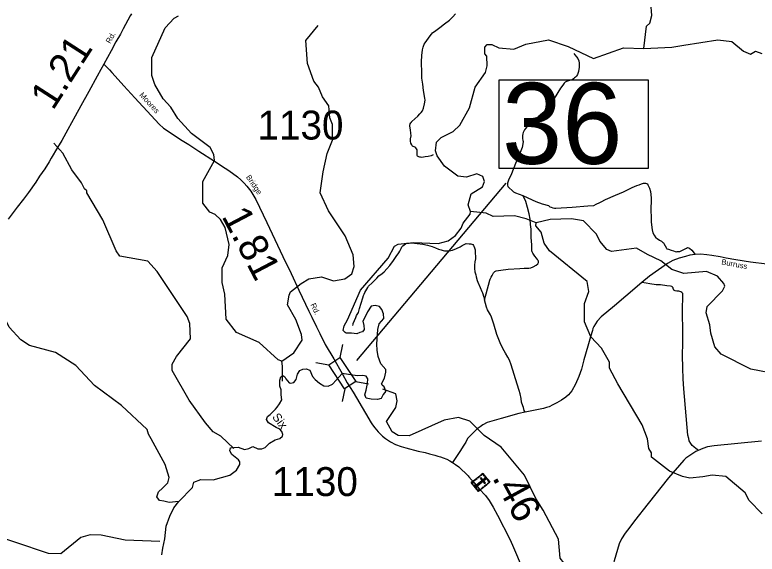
# Model space of a CAD drawing. Extents: x 2093524 to 2270757, y 289120 to 570408.
# Drawn here: x 2202963 to 2215806, y 388034 to 397359 of the extents above; entities that cross this region are included whole.
import ezdxf

# ---------------------------------------------------------------- set-up
doc = ezdxf.new("R2010")
doc.units = 0
for name, color, linetype in [('Exist Cultural Cemetery CELL', 7, 'Continuous'), ('Exist Hydrographic Creek Single Shore', 7, 'Continuous'), ('Exist Hydrographic Creek Single Shore Label', 7, 'Continuous'), ('Exist Hydrographic Misc Water Feature', 7, 'Continuous'), ('Exist Road Non-System Type 51', 7, 'Continuous'), ('Exist Road Secondary Mileage Hundredths English Label', 7, 'Continuous'), ('Exist Road Secondary Structure Standard Bridge CELL', 7, 'Continuous'), ('Exist Road Secondary Structure Standard Bridge Number Label', 7, 'Continuous'), ('Exist Road Secondary Type 51 Attributed', 7, 'Continuous'), ('Exist Road Secondary Type 51 Label', 7, 'Continuous'), ('Exist Road Secondary Type 51 Number Label', 7, 'Continuous')]:
    doc.layers.add(name, color=color, linetype=linetype)

msp = doc.modelspace()

# ---------------------------------------------------------------- linework, layer by layer
at = {"layer": 'Exist Cultural Cemetery CELL'}
for points in [[(2211058, 389431), (2211183, 389276), (2210985, 389116), (2210860, 389271)], [(2210966, 389357), (2211000, 389384), (2211007, 389375), (2210974, 389348)], [(2211024, 389404), (2211031, 389395), (2211056, 389415), (2211082, 389383), (2211091, 389390), (2211058, 389431)], [(2210881, 389245), (2210890, 389252), (2210876, 389269), (2210907, 389295), (2210900, 389303), (2210860, 389271)], [(2210914, 389315), (2210948, 389342), (2210955, 389333), (2210921, 389306)], [(2211104, 389328), (2211092, 389342), (2210934, 389215), (2210946, 389200)], [(2211031, 389356), (2211016, 389345), (2211090, 389253), (2211105, 389265)], [(2211104, 389373), (2211137, 389333), (2211128, 389326), (2211096, 389366)], [(2211149, 389249), (2211142, 389258), (2211167, 389278), (2211142, 389309), (2211150, 389316), (2211183, 389276)], [(2210905, 389233), (2210958, 389167), (2210949, 389160), (2210896, 389226)], [(2210964, 389142), (2210973, 389149), (2210987, 389132), (2211018, 389157), (2211025, 389149), (2210985, 389116)], [(2211034, 389170), (2211068, 389197), (2211075, 389189), (2211041, 389161)], [(2211085, 389212), (2211119, 389239), (2211126, 389230), (2211092, 389203)]]:
    msp.add_lwpolyline(points, close=True, dxfattribs=at)
at = {"layer": 'Exist Hydrographic Creek Single Shore'}
for p, q in [((2213892, 397163), (2213950, 397214)), ((2213845, 396780), (2213892, 397163)), ((2211116, 393928), (2210849, 393960))]:
    msp.add_line(p, q, dxfattribs=at)
for points in [[(2213950, 397214), (2213983, 397348), (2213965, 397565), (2213872, 397754), (2213820, 397978), (2213795, 398005), (2213743, 398278), (2213718, 398295), (2213709, 398397)], [(2211087, 394480), (2211062, 394563), (2210953, 394611), (2210778, 394552), (2210629, 394568), (2210394, 394740), (2210268, 394923), (2210242, 395005), (2210258, 395156), (2210341, 395239), (2210548, 395340), (2210664, 395449), (2210829, 395751), (2210926, 396110), (2211108, 396362), (2211132, 396477), (2211131, 396644), (2211097, 396687), (2211096, 396802), (2211137, 396844), (2211213, 396846), (2211338, 396787), (2211596, 396766), (2211804, 396850), (2212195, 396928), (2212537, 396813), (2212972, 396607), (2213495, 396787), (2213845, 396780)], [(2213845, 396780), (2214328, 396800), (2214536, 396835), (2215128, 396929), (2215368, 396896), (2215568, 396729), (2215688, 396681), (2215779, 396729), (2215888, 396689)], [(2210849, 393960), (2210807, 394076), (2210856, 394262), (2211054, 394386), (2211087, 394480)], [(2209379, 390850), (2209355, 390927), (2209316, 390954), (2209305, 390981), (2209359, 391076), (2209382, 391178), (2209379, 391225), (2209293, 391327), (2209249, 391451), (2209233, 391562), (2209223, 391664), (2209242, 391920), (2209267, 392015), (2209346, 392109), (2209341, 392188), (2209310, 392266), (2209271, 392318), (2209197, 392335), (2209129, 392324), (2209065, 392225), (2209025, 392137), (2208986, 392064), (2209002, 391989), (2209006, 391917), (2208975, 391877), (2208933, 391869), (2208882, 391843), (2208785, 391856), (2208698, 391854), (2208679, 391865), (2208645, 391901), (2208660, 391980), (2208721, 392087), (2208943, 392597), (2209422, 393152), (2209529, 393360), (2209595, 393394), (2209862, 393422), (2210286, 393407), (2210461, 393449), (2210586, 393542), (2210685, 393668), (2210717, 393759), (2210841, 393911), (2210849, 393960)], [(2211984, 393760), (2211808, 393833), (2211608, 393883), (2211241, 393870), (2211116, 393928)], [(2215891, 388730), (2215665, 388964), (2215597, 389096), (2215262, 389375), (2215028, 389400), (2214864, 389369), (2214638, 389349), (2214515, 389378), (2214290, 389468), (2213977, 389709), (2213977, 389785), (2213934, 389858), (2213908, 390025), (2213815, 390267), (2213394, 390980), (2213250, 391252), (2213250, 391354), (2213114, 391593), (2212930, 391793), (2212820, 392051), (2212818, 392366), (2212891, 392574), (2212865, 392749), (2212212, 393280), (2212119, 393410), (2212068, 393601), (2211975, 393711), (2211984, 393760)], [(2205278, 390108), (2205251, 390191), (2204808, 390603), (2204339, 390950), (2204020, 391298), (2203668, 391521), (2203218, 391642), (2203067, 391740), (2202866, 391957), (2202739, 392222), (2202644, 392670), (2202340, 393329), (2202272, 393386)], [(2207632, 391098), (2207652, 391067), (2207708, 390994), (2207735, 390990), (2207790, 391004), (2207830, 391053), (2207855, 391144), (2207892, 391209), (2207944, 391234), (2208003, 391239), (2208066, 391214), (2208112, 391108), (2208159, 391053), (2208233, 390988), (2208308, 390943), (2208382, 390938), (2208461, 390972), (2208520, 391042), (2208627, 391159)], [(2207500, 390576), (2207543, 390630), (2207582, 390703), (2207573, 390787), (2207568, 390875), (2207545, 390940), (2207545, 391044), (2207564, 391101), (2207598, 391121), (2207632, 391098)], [(2209379, 390850), (2209334, 390795), (2209303, 390726), (2209240, 390707), (2209126, 390712), (2209043, 390732), (2209018, 390786), (2209043, 390868), (2209067, 390986), (2209072, 391065), (2209043, 391110), (2208984, 391125), (2208886, 391117), (2208627, 391159)], [(2207545, 390033), (2207593, 390074), (2207598, 390103), (2207580, 390156), (2207545, 390196), (2207485, 390224), (2207351, 390303), (2207319, 390364), (2207333, 390413), (2207383, 390447), (2207474, 390540), (2207500, 390576)], [(2205801, 388942), (2205635, 388928), (2205540, 388947), (2205464, 388963), (2205420, 389023), (2205446, 389113), (2205518, 389175), (2205612, 389265), (2205635, 389360), (2205566, 389581), (2205320, 390026), (2205278, 390108)], [(2206693, 389871), (2206752, 389880), (2206829, 389884), (2206937, 389846), (2207009, 389861), (2207082, 389895), (2207166, 389852), (2207238, 389852), (2207295, 389878), (2207367, 389954), (2207466, 390013), (2207545, 390033)], [(2206682, 389401), (2206798, 389484), (2206856, 389585), (2206858, 389631), (2206835, 389663), (2206747, 389735), (2206716, 389758), (2206682, 389823), (2206693, 389871)], [(2205801, 388942), (2206034, 389188), (2206062, 389277), (2206182, 389323), (2206397, 389316), (2206682, 389401)], [(2205508, 388023), (2205522, 388137), (2205559, 388300), (2205584, 388515), (2205642, 388693), (2205711, 388834), (2205801, 388942)]]:
    msp.add_lwpolyline(points, dxfattribs=at)
at = {"layer": 'Exist Hydrographic Misc Water Feature'}
for p, q in [((2207917, 392716), (2208050, 392792)), ((2207585, 391371), (2207792, 391515)), ((2207594, 391283), (2207585, 391371)), ((2207596, 391023), (2207594, 391283))]:
    msp.add_line(p, q, dxfattribs=at)
for points in [[(2207585, 391371), (2207518, 391396), (2207191, 391694), (2206799, 391866), (2206622, 392099), (2206594, 392532), (2206550, 392730), (2206549, 392983), (2206647, 393197), (2206671, 393390), (2206603, 393680), (2206519, 393823), (2206426, 393907), (2206334, 393945), (2206216, 394105), (2206214, 394478), (2206419, 394839), (2206403, 394947), (2206344, 395063), (2206017, 395309), (2205782, 395566), (2205663, 395765), (2205530, 395906), (2205386, 396155), (2205335, 396313), (2205332, 396622), (2205563, 397132), (2205720, 397299), (2205794, 397341)], [(2208678, 393537), (2208392, 393969), (2208248, 394284), (2208295, 394644), (2208368, 394960), (2208458, 395195), (2208457, 395461), (2208414, 395576), (2208396, 395783), (2208287, 395943), (2208219, 396108), (2208135, 396215), (2208025, 396516), (2207997, 396916), (2208212, 397174)], [(2206260, 390305), (2205981, 390695), (2205687, 391209), (2205686, 391317), (2205760, 391450), (2206000, 391754), (2205989, 392020), (2205947, 392145), (2205425, 392923), (2205266, 393097), (2204782, 393185), (2204714, 393278), (2204486, 393817), (2204208, 394282), (2204208, 394315), (2204166, 394349), (2204114, 394455), (2203947, 394681), (2203795, 394969), (2203635, 395143)], [(2216175, 391141), (2215699, 391230), (2215181, 391493), (2215072, 391616), (2215003, 391857), (2214986, 391998), (2214926, 392206), (2214942, 392314), (2215207, 392584), (2215248, 392665), (2215231, 392715), (2215122, 392842), (2214929, 392921), (2214538, 392886), (2214330, 392953), (2214137, 393107), (2213911, 393217), (2213719, 393322), (2213286, 393269), (2213203, 393303), (2213085, 393443), (2213026, 393569), (2212799, 393800), (2212591, 393830), (2212225, 393821), (2211984, 393760)], [(2208050, 392792), (2208266, 392827), (2208475, 392761), (2208675, 392796), (2208791, 392879), (2208832, 393006), (2208814, 393207), (2208678, 393537)], [(2207711, 392514), (2207735, 392572), (2207917, 392716)], [(2207792, 391515), (2207932, 391732), (2207923, 391834), (2207822, 392091), (2207678, 392347), (2207711, 392514)], [(2212708, 387694), (2212658, 387741), (2212524, 387800), (2212398, 387966), (2212371, 388291), (2212101, 388795), (2211974, 388995), (2211780, 389402), (2211377, 389882), (2211084, 390088), (2210832, 390336), (2210641, 390395), (2210391, 390351), (2209785, 390081), (2209593, 390088), (2209493, 390146), (2209392, 390328), (2209556, 390571), (2209580, 390685), (2209555, 390804), (2209329, 390884)], [(2206754, 389859), (2206528, 390074), (2206394, 390149), (2206260, 390305)], [(2204265, 388367), (2204106, 388324), (2203760, 388039), (2203543, 388047), (2202374, 388437)], [(2205474, 388251), (2204874, 388273), (2204457, 388360), (2204265, 388367)]]:
    msp.add_lwpolyline(points, dxfattribs=at)
at = {"layer": 'Exist Road Non-System Type 51'}
for points in [[(2210198, 394937), (2210164, 394923), (2210116, 394909), (2210062, 394902), (2210004, 394892), (2209984, 394898), (2209972, 394898), (2209950, 394904), (2209938, 394910), (2209932, 394918), (2209926, 394929), (2209922, 394953), (2209924, 394985), (2209925, 395011), (2209921, 395027), (2209913, 395041), (2209903, 395061), (2209899, 395063), (2209853, 395081), (2209845, 395091), (2209829, 395113), (2209815, 395143), (2209808, 395175), (2209808, 395217), (2209818, 395267), (2209816, 395311), (2209807, 395370), (2209799, 395435), (2209799, 395448), (2209802, 395472), (2209814, 395493), (2209824, 395505), (2209828, 395508), (2209832, 395513), (2209933, 395607), (2209969, 395648), (2209993, 395670), (2210015, 395698), (2210032, 395748), (2210052, 395818), (2210061, 395884), (2210059, 395920), (2210036, 396050), (2210021, 396162), (2210007, 396262), (2210002, 396353), (2209999, 396549), (2210002, 396657), (2210017, 396755), (2210029, 396803), (2210045, 396852), (2210062, 396873), (2210148, 396994), (2210169, 397026), (2210191, 397048), (2210245, 397087), (2210315, 397141), (2210394, 397202), (2210484, 397266), (2210543, 397325), (2210587, 397375)], [(2212635, 396689), (2212653, 396667), (2212681, 396634), (2212703, 396602), (2212718, 396562), (2212726, 396524), (2212728, 396486), (2212729, 396448), (2212722, 396422), (2212713, 396380), (2212709, 396362), (2212695, 396330), (2212687, 396312), (2212678, 396294), (2212648, 396268), (2212628, 396251), (2212606, 396235), (2212586, 396227), (2212540, 396217), (2212508, 396209), (2212482, 396197), (2212468, 396178), (2212445, 396146), (2212405, 396094), (2212296, 395913), (2212261, 395851), (2212217, 395799), (2212168, 395738), (2212100, 395666), (2212019, 395596), (2211971, 395549), (2211921, 395509), (2211866, 395461), (2211820, 395420), (2211800, 395396), (2211780, 395372), (2211772, 395358), (2211757, 395326), (2211749, 395300), (2211745, 395274), (2211745, 395258), (2211747, 395222), (2211754, 395188), (2211756, 395168), (2211754, 395128), (2211738, 395064), (2211717, 395008), (2211642, 394831), (2211622, 394791), (2211554, 394611), (2211536, 394567), (2211512, 394516), (2211487, 394448), (2211485, 394434), (2211487, 394421), (2211485, 394414), (2211493, 394389), (2211592, 394301), (2211626, 394279), (2211750, 394234)], [(2211750, 394234), (2211915, 394159), (2211977, 394130), (2212087, 394091), (2212193, 394061), (2212221, 394042), (2212241, 394036), (2212273, 394022), (2212297, 394014), (2212323, 394018), (2212605, 394034), (2212875, 394056), (2212979, 394063), (2213018, 394087), (2213082, 394114), (2213108, 394128), (2213184, 394166), (2213353, 394241), (2213491, 394298), (2213642, 394371), (2213722, 394406), (2213762, 394422), (2213806, 394438), (2213842, 394447), (2213854, 394449), (2213874, 394447), (2213890, 394445), (2213906, 394439), (2213916, 394419), (2213942, 394361), (2213961, 394305), (2213971, 394194), (2213972, 394123), (2213967, 394027), (2213970, 393810), (2213972, 393774), (2213991, 393642), (2214003, 393590), (2214024, 393552), (2214050, 393504), (2214062, 393495), (2214078, 393489), (2214116, 393463), (2214148, 393443), (2214173, 393425), (2214183, 393415), (2214191, 393407), (2214213, 393364), (2214237, 393322), (2214245, 393314), (2214271, 393306), (2214316, 393288), (2214357, 393281), (2214388, 393265), (2214404, 393263), (2214422, 393265), (2214470, 393267), (2214527, 393294), (2214581, 393324), (2214603, 393334), (2214619, 393332), (2214637, 393326), (2214675, 393291), (2214734, 393216)], [(2211089, 392433), (2211118, 392537), (2211178, 392769), (2211188, 392791), (2211202, 392825), (2211220, 392853), (2211243, 392900), (2211265, 392919), (2211293, 392934), (2211371, 392946), (2211499, 392959), (2211701, 392972), (2211773, 392977), (2211857, 392979), (2211889, 392984), (2211933, 393004), (2211984, 393028), (2212012, 393056), (2212022, 393077), (2212024, 393087), (2212022, 393095), (2212018, 393110), (2212012, 393118), (2212008, 393126), (2211987, 393152), (2211959, 393184), (2211927, 393236), (2211915, 393264), (2211910, 393278), (2211908, 393308), (2211906, 393384), (2211897, 393510), (2211894, 393655), (2211885, 393735), (2211877, 393827), (2211860, 393917), (2211834, 394027), (2211803, 394131), (2211776, 394194), (2211750, 394234)], [(2208813, 391989), (2208814, 392009), (2208816, 392021), (2208862, 392123), (2208876, 392161), (2208907, 392214), (2208927, 392280), (2208956, 392376), (2208983, 392464), (2208993, 392504), (2209005, 392528), (2209021, 392558), (2209035, 392586), (2209072, 392646), (2209082, 392665), (2209144, 392723), (2209171, 392755), (2209227, 392805), (2209263, 392844), (2209318, 392888), (2209350, 392918), (2209398, 392967), (2209449, 393023), (2209513, 393111), (2209558, 393178), (2209608, 393244), (2209624, 393272), (2209649, 393320), (2209661, 393346), (2209677, 393364), (2209697, 393381), (2209720, 393399), (2209745, 393409), (2209787, 393411), (2209834, 393418), (2209922, 393408), (2210022, 393393), (2210103, 393379), (2210143, 393367), (2210181, 393354), (2210241, 393328), (2210291, 393306), (2210337, 393295), (2210371, 393285), (2210397, 393277), (2210437, 393276), (2210481, 393278), (2210537, 393288), (2210603, 393321), (2210666, 393349), (2210702, 393371), (2210738, 393390), (2210774, 393404), (2210824, 393402), (2210850, 393398), (2210886, 393387), (2210898, 393373), (2210906, 393357), (2210915, 393331), (2210925, 393293), (2210927, 393241), (2210932, 393183), (2210930, 393143), (2210922, 393087), (2210917, 393031), (2210913, 392975), (2210924, 392917), (2210936, 392863), (2210942, 392827), (2210959, 392767), (2210975, 392734), (2211011, 392644), (2211040, 392578), (2211052, 392550), (2211078, 392476), (2211089, 392433)], [(2214779, 389839), (2214751, 389857), (2214709, 389890), (2214683, 389914), (2214656, 389948), (2214632, 389992), (2214624, 390032), (2214609, 390090), (2214536, 390891), (2214523, 391063), (2214519, 391248), (2214514, 391472), (2214519, 391684), (2214519, 391934), (2214513, 392164), (2214514, 392316), (2214517, 392444), (2214517, 392516), (2214517, 392538), (2214509, 392550), (2214500, 392556), (2214484, 392570), (2214470, 392578), (2214452, 392583), (2214416, 392581), (2214386, 392585), (2214364, 392597), (2214352, 392629), (2214352, 392637), (2214350, 392639), (2214348, 392643), (2214344, 392649), (2214336, 392655), (2214328, 392661), (2214308, 392668), (2214244, 392674), (2214134, 392689), (2214058, 392693), (2213950, 392710), (2213884, 392717), (2213810, 392729)], [(2211790, 390486), (2211774, 390520), (2211761, 390568), (2211737, 390642), (2211729, 390662), (2211724, 390725), (2211708, 390804), (2211691, 390865), (2211654, 390973), (2211601, 391141), (2211548, 391306), (2211520, 391386), (2211495, 391440), (2211451, 391511), (2211408, 391587), (2211358, 391685), (2211303, 391832), (2211252, 392012), (2211211, 392131), (2211192, 392171), (2211138, 392259), (2211124, 392305), (2211089, 392433)]]:
    msp.add_lwpolyline(points, dxfattribs=at)
at = {"layer": 'Exist Road Secondary Structure Standard Bridge CELL'}
for p, q in [((2208631, 391656), (2208587, 391434)), ((2208172, 391350), (2208394, 391305)), ((2208861, 391021), (2209083, 390976)), ((2208673, 390895), (2208628, 390673))]:
    msp.add_line(p, q, dxfattribs=at)
msp.add_lwpolyline([(2208587, 391434), (2208862, 391021), (2208669, 390893), (2208394, 391305)], close=True, dxfattribs=at)
at = {"layer": 'Exist Road Secondary Structure Standard Bridge Number Label'}
msp.add_line((2208880, 391381), (2211462, 394450), dxfattribs=at)
msp.add_lwpolyline([(2211342, 396233), (2213918, 396233), (2213918, 394703), (2211342, 394703)], close=True, dxfattribs=at)
at = {"layer": 'Exist Road Secondary Type 51 Attributed'}
for points in [[(2204981, 397378), (2204960, 397342), (2204919, 397268), (2204839, 397120), (2204789, 397027), (2204711, 396890), (2204627, 396735), (2204504, 396509)], [(2204504, 396509), (2204449, 396412), (2204389, 396300), (2204246, 396036), (2204105, 395788), (2204005, 395605), (2203882, 395376), (2203774, 395187), (2203703, 395065), (2203590, 394881), (2203556, 394818), (2203481, 394696), (2203392, 394569), (2203325, 394465), (2203200, 394286), (2203115, 394174), (2203006, 394035), (2202849, 393824)], [(2204504, 396509), (2204602, 396411), (2204642, 396362), (2204700, 396300), (2204851, 396133), (2205041, 395926), (2205322, 395619), (2205461, 395468), (2205537, 395398), (2205596, 395357), (2205830, 395206), (2205971, 395115), (2206145, 395003), (2206415, 394829), (2206602, 394710), (2206667, 394668), (2206815, 394557), (2206873, 394507), (2206931, 394448), (2206979, 394398), (2207046, 394310), (2207081, 394254), (2207130, 394166), (2207321, 393766), (2207599, 393180), (2207744, 392884), (2207879, 392600), (2208052, 392237), (2208103, 392130), (2208183, 391962), (2208239, 391847), (2208333, 391660), (2208483, 391409), (2208627, 391159)], [(2215974, 393049), (2215690, 393083), (2215439, 393122), (2215268, 393153), (2215166, 393172), (2215019, 393198), (2214934, 393211), (2214828, 393219), (2214734, 393216), (2214642, 393203), (2214566, 393183), (2214458, 393151), (2214347, 393110), (2214257, 393058), (2213945, 392838), (2213810, 392729), (2213531, 392493), (2213338, 392330), (2213106, 392139), (2213038, 392064), (2212981, 391972), (2212965, 391938), (2212956, 391899), (2212922, 391793), (2212877, 391629), (2212807, 391391), (2212764, 391233), (2212719, 391106), (2212662, 390972), (2212597, 390857), (2212544, 390789), (2212496, 390751), (2212418, 390696), (2212340, 390648), (2212273, 390614), (2212205, 390583), (2212159, 390567), (2212109, 390550), (2211790, 390486), (2211682, 390467), (2211375, 390381), (2211137, 390310), (2211058, 390267), (2211012, 390237), (2210964, 390199), (2210898, 390138), (2210797, 390031), (2210766, 389968), (2210729, 389918), (2210661, 389810), (2210537, 389618)], [(2208627, 391159), (2208715, 390998), (2208814, 390836), (2209029, 390472), (2209128, 390306), (2209153, 390267), (2209190, 390215), (2209249, 390146), (2209325, 390075), (2209377, 390033), (2209464, 389975), (2209549, 389931), (2209646, 389897), (2209729, 389872), (2209938, 389817), (2210062, 389791), (2210139, 389770), (2210231, 389746), (2210279, 389730), (2210326, 389717), (2210374, 389699), (2210435, 389675), (2210490, 389650), (2210537, 389618)], [(2215880, 389989), (2215062, 389906), (2214948, 389888), (2214868, 389861), (2214746, 389808), (2214570, 389695), (2214536, 389659), (2214270, 389351), (2213918, 388910), (2213684, 388612), (2213600, 388500), (2213522, 388394), (2213459, 388298), (2213421, 388210), (2213330, 387918), (2213215, 387455), (2213002, 386645), (2212798, 385905)], [(2210537, 389618), (2210587, 389586), (2210644, 389545), (2210808, 389389), (2210818, 389372), (2210866, 389316), (2210888, 389296), (2210999, 389164), (2211104, 389045), (2211168, 388961), (2211240, 388846), (2211316, 388706), (2211524, 388290), (2211572, 388187), (2211757, 387759), (2211843, 387567)]]:
    msp.add_lwpolyline(points, dxfattribs=at)

# ---------------------------------------------------------------- texts
at = {"layer": 'Exist Hydrographic Creek Single Shore Label'}
msp.add_text('Six', height=150, rotation=306.1798, dxfattribs=at).set_placement((2207408, 390405))
at = {"layer": 'Exist Road Secondary Mileage Hundredths English Label'}
for s, rotation, p in [('1.21', 57.2722, (2203622, 395692)), ('1.81', 297.6253, (2206533, 393879)), ('.46', 298.5173, (2211213, 389359))]:
    msp.add_text(s, height=500, rotation=rotation, dxfattribs=at).set_placement(p)
at = {"layer": 'Exist Road Secondary Structure Standard Bridge Number Label'}
msp.add_text('36', height=1400, dxfattribs=at).set_placement((2211392, 394783))
at = {"layer": 'Exist Road Secondary Type 51 Label'}
for s, rotation, p in [('Rd.', 61.15, (2204613, 396854)), ('Moores', 312.4586, (2205110, 395968)), ('Bridge', 304.1631, (2206957, 394553)), ('Burruss', 349.206, (2215181, 393046)), ('Rd.', 294.8604, (2208075, 392348))]:
    msp.add_text(s, height=95, rotation=rotation, dxfattribs=at).set_placement(p)
at = {"layer": 'Exist Road Secondary Type 51 Number Label'}
for p in [(2207161, 395203), (2207410, 389038)]:
    msp.add_text('1130', height=500, dxfattribs=at).set_placement(p)

doc.saveas('drawing.dxf')
